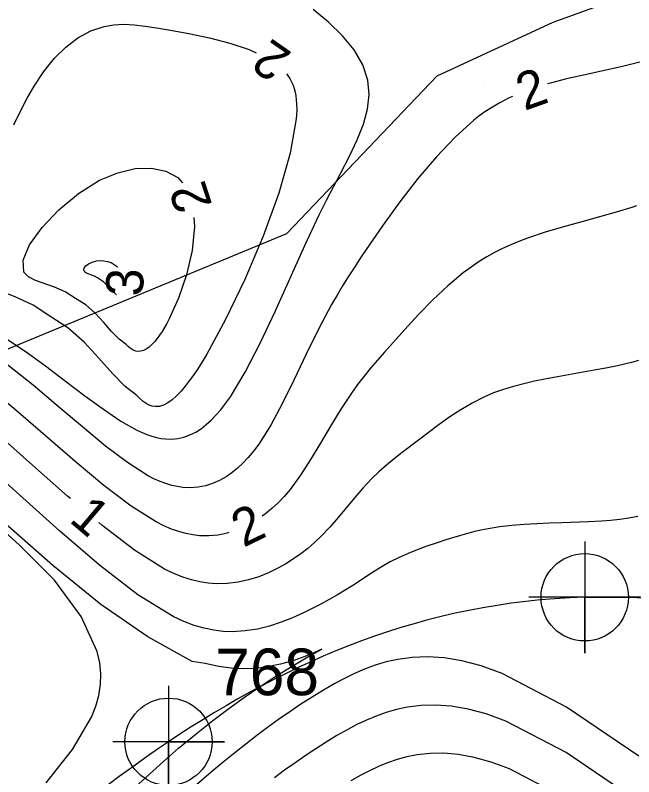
# Model space of a CAD drawing. Extents: x 2602990 to 2605851, y 618069 to 619180.
# Drawn here: x 2603924.86 to 2603958.07, y 618322.91 to 618363.78 of the extents above; entities that cross this region are included whole.
import ezdxf

# ---------------------------------------------------------------- set-up
doc = ezdxf.new("R2010")
doc.units = 0
for name, color, linetype in [('DTM Contours Major', 7, 'Continuous'), ('DTM Contours Minor', 7, 'Continuous'), ('DTM Contours Minor Text', 7, 'Continuous'), ('Exist DTM Breakline', 7, 'Continuous'), ('Exist DTM Breakline Cogo Number', 7, 'Continuous'), ('Exist DTM Breakline Cogo Point CELL', 7, 'Continuous'), ('Exist DTM QL2 LIDAR Elevation Point', 7, 'Continuous'), ('Exist Roads EOP', 7, 'Continuous'), ('PH Exist DTM Obscure Area', 7, 'Continuous')]:
    doc.layers.add(name, color=color, linetype=linetype)

# ---------------------------------------------------------------- blocks, each defined once
blk = doc.blocks.new('EXIST DTM BREAKLINE COGO POINT')
at = {"layer": 'Exist DTM Breakline Cogo Point CELL'}
blk.add_lwpolyline([(0, 0.06), (0, -0.06), (0, 0), (0.06, 0), (-0.06, 0)], dxfattribs=at)
blk.add_circle((0, 0), 0.04688, dxfattribs=at)

msp = doc.modelspace()

# ---------------------------------------------------------------- linework, layer by layer
at = {"layer": 'DTM Contours Major'}
msp.add_lwpolyline([(2603924.442, 618346.377), (2603925.391, 618345.746), (2603926.49, 618344.958), (2603927.564, 618344.151), (2603928.602, 618343.363), (2603929.593, 618342.634), (2603930.528, 618342.004), (2603931.395, 618341.512), (2603931.668, 618341.386), (2603931.932, 618341.279), (2603932.189, 618341.191), (2603932.44, 618341.123), (2603932.685, 618341.074), (2603932.924, 618341.044), (2603933.263, 618341.036), (2603933.594, 618341.068), (2603933.917, 618341.141), (2603934.235, 618341.255), (2603934.547, 618341.411), (2603934.857, 618341.61), (2603935.117, 618341.811), (2603935.377, 618342.045), (2603935.636, 618342.31), (2603935.896, 618342.609), (2603936.155, 618342.943), (2603936.416, 618343.311), (2603937.207, 618344.624), (2603938.006, 618346.178), (2603938.808, 618347.887), (2603940.4, 618351.422), (2603941.18, 618353.075), (2603941.571, 618353.853), (2603942.324, 618355.295), (2603942.797, 618356.212), (2603943.214, 618357.089), (2603943.549, 618357.932), (2603943.775, 618358.745), (2603943.867, 618359.533), (2603943.798, 618360.3), (2603943.519, 618361.121), (2603943.049, 618361.918), (2603942.424, 618362.683), (2603941.678, 618363.412), (2603940.846, 618364.099)], dxfattribs=at)
at = {"layer": 'DTM Contours Minor'}
for points in [[(2603924.79, 618357.899), (2603925.138, 618358.629), (2603925.496, 618359.326), (2603925.872, 618359.984), (2603926.398, 618360.771), (2603926.968, 618361.473), (2603927.579, 618362.076), (2603928.228, 618362.571), (2603928.912, 618362.944), (2603929.628, 618363.185), (2603930.151, 618363.27), (2603930.692, 618363.295), (2603931.253, 618363.269), (2603931.838, 618363.204), (2603932.45, 618363.11), (2603933.092, 618362.999), (2603934.175, 618362.801), (2603935.291, 618362.57), (2603936.389, 618362.291), (2603937.42, 618361.948), (2603937.797, 618361.774)], [(2603958.385, 618361.273), (2603957.389, 618361.02), (2603956.411, 618360.796), (2603955.458, 618360.587), (2603954.533, 618360.379), (2603953.642, 618360.158), (2603953.431, 618360.098)], [(2603939.42, 618360.641), (2603939.484, 618360.558), (2603939.594, 618360.39), (2603939.69, 618360.212), (2603939.772, 618360.025), (2603939.834, 618359.844), (2603939.884, 618359.654), (2603939.923, 618359.454), (2603939.95, 618359.243), (2603939.966, 618359.021), (2603939.971, 618358.699), (2603939.96, 618358.422), (2603939.945, 618358.229), (2603939.626, 618356.385), (2603939.007, 618354.231), (2603938.168, 618351.92), (2603937.19, 618349.607), (2603936.155, 618347.446), (2603935.142, 618345.591), (2603934.897, 618345.186), (2603934.659, 618344.812), (2603934.427, 618344.467), (2603934.202, 618344.152), (2603933.983, 618343.868), (2603933.769, 618343.615), (2603933.525, 618343.356), (2603933.288, 618343.142), (2603933.055, 618342.975), (2603932.826, 618342.857), (2603932.599, 618342.791), (2603932.372, 618342.779), (2603932.215, 618342.803), (2603932.057, 618342.855), (2603931.896, 618342.938), (2603931.732, 618343.052), (2603931.564, 618343.199), (2603931.391, 618343.382), (2603930.768, 618343.851), (2603930.088, 618344.55), (2603929.35, 618345.378), (2603928.552, 618346.229), (2603927.691, 618347.003), (2603926.766, 618347.594)], [(2603951.549, 618359.428), (2603951.373, 618359.35), (2603950.832, 618359.069), (2603950.296, 618358.743), (2603950.023, 618358.558), (2603949.751, 618358.359), (2603949.478, 618358.146), (2603948.473, 618357.246), (2603947.469, 618356.19), (2603946.478, 618355.018), (2603945.51, 618353.77), (2603944.579, 618352.486), (2603943.694, 618351.205), (2603943.366, 618350.717), (2603943.047, 618350.232), (2603942.735, 618349.748), (2603942.432, 618349.259), (2603942.136, 618348.764), (2603941.847, 618348.259), (2603941.149, 618346.94), (2603940.484, 618345.585), (2603939.841, 618344.241), (2603939.208, 618342.956), (2603938.576, 618341.779), (2603937.932, 618340.758), (2603937.654, 618340.383), (2603937.371, 618340.044), (2603937.084, 618339.739), (2603936.792, 618339.467), (2603936.494, 618339.227), (2603936.192, 618339.017), (2603935.828, 618338.809), (2603935.455, 618338.644), (2603935.072, 618338.523), (2603934.679, 618338.447), (2603934.275, 618338.418), (2603933.858, 618338.439), (2603933.564, 618338.482), (2603933.262, 618338.549), (2603932.952, 618338.642), (2603932.634, 618338.762), (2603932.306, 618338.908), (2603931.967, 618339.082), (2603930.882, 618339.769), (2603929.709, 618340.656), (2603928.464, 618341.684), (2603927.164, 618342.792), (2603925.825, 618343.921), (2603924.464, 618345.01)], [(2603928.099, 618348.586), (2603927.541, 618348.941), (2603926.972, 618349.192), (2603925.947, 618349.55), (2603925.567, 618349.742), (2603925.324, 618350), (2603925.282, 618350.63), (2603925.633, 618351.46), (2603926.298, 618352.396), (2603927.199, 618353.347), (2603928.256, 618354.221), (2603929.389, 618354.926), (2603930.36, 618355.333), (2603931.297, 618355.551), (2603932.169, 618355.579), (2603932.942, 618355.419), (2603933.585, 618355.07), (2603933.844, 618354.782)], [(2603958.212, 618353.553), (2603957.956, 618353.466), (2603957.122, 618353.208), (2603956.219, 618352.955), (2603955.269, 618352.698), (2603954.294, 618352.428), (2603953.315, 618352.136), (2603952.356, 618351.813), (2603951.903, 618351.642), (2603951.459, 618351.46), (2603951.024, 618351.264), (2603950.597, 618351.052), (2603950.177, 618350.821), (2603949.765, 618350.569), (2603948.909, 618349.959), (2603948.082, 618349.267), (2603947.285, 618348.515), (2603946.516, 618347.725), (2603945.775, 618346.92), (2603944.68, 618345.691), (2603944.306, 618345.264), (2603943.941, 618344.836), (2603943.586, 618344.403), (2603943.24, 618343.958), (2603942.905, 618343.497), (2603942.334, 618342.633), (2603941.786, 618341.731), (2603941.25, 618340.82), (2603940.717, 618339.931), (2603940.175, 618339.091), (2603939.615, 618338.331), (2603939.299, 618337.959), (2603938.973, 618337.619), (2603938.639, 618337.309), (2603938.296, 618337.028), (2603938.113, 618336.897)], [(2603934.457, 618352.93), (2603934.491, 618352.441), (2603934.353, 618351.163), (2603934.047, 618349.852), (2603933.623, 618348.597), (2603933.13, 618347.488), (2603933.002, 618347.245), (2603932.873, 618347.017), (2603932.743, 618346.805), (2603932.613, 618346.61), (2603932.483, 618346.433), (2603932.354, 618346.273), (2603932.201, 618346.11), (2603932.049, 618345.974), (2603931.898, 618345.867), (2603931.747, 618345.792), (2603931.596, 618345.749), (2603931.445, 618345.74), (2603931.341, 618345.755), (2603931.237, 618345.787), (2603931.133, 618345.838), (2603931.029, 618345.908), (2603930.923, 618345.999), (2603930.817, 618346.11), (2603930.434, 618346.391), (2603930.033, 618346.807), (2603929.608, 618347.297), (2603929.149, 618347.797), (2603928.649, 618348.247), (2603928.099, 618348.586)], [(2603929.432, 618349.578), (2603929.27, 618349.689), (2603929.107, 618349.774), (2603928.951, 618349.841), (2603928.691, 618349.947), (2603928.603, 618350), (2603928.536, 618350.102), (2603928.557, 618350.217), (2603928.651, 618350.334), (2603928.802, 618350.443), (2603928.995, 618350.534), (2603929.216, 618350.594), (2603929.415, 618350.616), (2603929.616, 618350.608), (2603929.815, 618350.572), (2603930.005, 618350.507), (2603930.18, 618350.413), (2603930.334, 618350.291), (2603930.353, 618350.268)], [(2603930.3, 618348.782), (2603930.244, 618348.838), (2603930.132, 618348.93), (2603930.01, 618349.053), (2603929.74, 618349.336), (2603929.591, 618349.469), (2603929.432, 618349.578)], [(2603926.766, 618347.594), (2603925.815, 618348.221), (2603924.86, 618348.671), (2603923.954, 618349.01)], [(2603958.312, 618345.256), (2603957.947, 618345.153), (2603957.572, 618345.06), (2603957.186, 618344.974), (2603956.573, 618344.849), (2603955.94, 618344.73), (2603953.965, 618344.378), (2603953.299, 618344.252), (2603952.732, 618344.136), (2603952.171, 618344.008), (2603951.616, 618343.864), (2603951.071, 618343.699), (2603950.536, 618343.508), (2603950.014, 618343.286), (2603949.391, 618342.97), (2603948.786, 618342.611), (2603948.198, 618342.221), (2603947.624, 618341.81), (2603946.507, 618340.97), (2603945.632, 618340.308), (2603945.206, 618339.975), (2603944.789, 618339.633), (2603944.385, 618339.278), (2603943.994, 618338.903), (2603943.529, 618338.407), (2603943.081, 618337.887), (2603942.2, 618336.824), (2603941.753, 618336.308), (2603941.289, 618335.819), (2603940.934, 618335.482), (2603940.565, 618335.168), (2603940.184, 618334.874), (2603939.79, 618334.6), (2603939.384, 618334.347), (2603938.966, 618334.114), (2603938.457, 618333.864), (2603937.93, 618333.649), (2603937.385, 618333.475), (2603936.822, 618333.348), (2603936.24, 618333.276), (2603935.639, 618333.267), (2603935.214, 618333.3), (2603934.777, 618333.369), (2603934.327, 618333.477), (2603933.863, 618333.626), (2603933.381, 618333.82), (2603932.881, 618334.061), (2603931.263, 618335.068), (2603929.508, 618336.413), (2603929.347, 618336.549)], [(2603936.33, 618336.014), (2603936.232, 618335.984), (2603935.754, 618335.886), (2603935.26, 618335.84), (2603934.75, 618335.85), (2603934.39, 618335.892), (2603934.02, 618335.963), (2603933.64, 618336.066), (2603933.249, 618336.203), (2603932.844, 618336.376), (2603932.425, 618336.585), (2603931.077, 618337.432), (2603929.618, 618338.544), (2603928.08, 618339.832), (2603926.493, 618341.211), (2603924.888, 618342.593), (2603923.296, 618343.892)], [(2603927.822, 618337.843), (2603927.666, 618337.975), (2603925.786, 618339.637), (2603923.918, 618341.28)], [(2603958.282, 618336.884), (2603957.799, 618336.789), (2603957.313, 618336.719), (2603956.825, 618336.669), (2603956.336, 618336.633), (2603955.627, 618336.595), (2603954.179, 618336.543), (2603953.521, 618336.52), (2603952.855, 618336.491), (2603952.187, 618336.452), (2603951.525, 618336.396), (2603950.875, 618336.321), (2603950.243, 618336.22), (2603949.85, 618336.141), (2603949.466, 618336.051), (2603949.089, 618335.953), (2603948.717, 618335.847), (2603947.983, 618335.622), (2603947.465, 618335.456), (2603946.951, 618335.282), (2603946.444, 618335.098), (2603945.948, 618334.9), (2603945.464, 618334.685), (2603944.996, 618334.449), (2603944.655, 618334.256), (2603944.321, 618334.052), (2603943.991, 618333.84), (2603942.989, 618333.179), (2603942.58, 618332.922), (2603942.157, 618332.668), (2603941.721, 618332.419), (2603941.27, 618332.175), (2603940.805, 618331.938), (2603940.327, 618331.707), (2603939.744, 618331.446), (2603939.14, 618331.207), (2603938.516, 618331.002), (2603937.871, 618330.84), (2603937.204, 618330.735), (2603936.514, 618330.696), (2603936.026, 618330.715), (2603935.525, 618330.774), (2603935.008, 618330.88), (2603934.472, 618331.036), (2603933.915, 618331.247), (2603933.334, 618331.518), (2603931.442, 618332.684), (2603929.383, 618334.269), (2603927.229, 618336.118), (2603922.923, 618339.983)], [(2603926.518, 618322.581), (2603927.942, 618324.371), (2603928.956, 618326.112), (2603929.185, 618326.696), (2603929.347, 618327.276), (2603929.439, 618327.856), (2603929.458, 618328.439), (2603929.401, 618329.031), (2603929.266, 618329.633), (2603928.4, 618331.52), (2603926.967, 618333.464), (2603925.088, 618335.342), (2603923.047, 618337.187)], [(2603930.73, 618321.834), (2603932.817, 618323.736), (2603933.633, 618324.44), (2603934.567, 618325.213), (2603935.467, 618325.924), (2603936.332, 618326.577), (2603937.16, 618327.174), (2603937.953, 618327.718), (2603938.709, 618328.213), (2603939.407, 618328.649), (2603940.039, 618329.03), (2603940.576, 618329.343), (2603941.323, 618329.763), (2603941.196, 618329.699), (2603940.884, 618329.555), (2603940.414, 618329.361), (2603939.813, 618329.148), (2603939.107, 618328.948), (2603938.322, 618328.792), (2603937.724, 618328.724), (2603937.098, 618328.701), (2603936.446, 618328.733), (2603935.766, 618328.825), (2603935.059, 618328.987), (2603934.353, 618329.105), (2603931.97, 618330.414), (2603929.459, 618332.158), (2603926.884, 618334.253), (2603924.339, 618336.49)], [(2603958.333, 618324.024), (2603954.46, 618326.654), (2603951.001, 618328.455), (2603949.875, 618328.865), (2603948.837, 618329.141), (2603947.879, 618329.299), (2603946.992, 618329.353), (2603946.169, 618329.319), (2603945.401, 618329.212), (2603944.778, 618329.073), (2603944.185, 618328.896), (2603943.617, 618328.686), (2603943.07, 618328.449), (2603942.539, 618328.189), (2603942.02, 618327.911), (2603941.403, 618327.558), (2603940.794, 618327.187), (2603940.192, 618326.8), (2603939.595, 618326.398), (2603939.002, 618325.982), (2603938.41, 618325.553), (2603937.829, 618325.119), (2603937.242, 618324.668), (2603936.643, 618324.194), (2603936.025, 618323.69), (2603935.382, 618323.152), (2603934.471, 618322.366)], [(2603958.028, 618321.77), (2603954.429, 618324.211), (2603951.201, 618325.891), (2603950.146, 618326.28), (2603949.171, 618326.545), (2603948.267, 618326.701), (2603947.429, 618326.761), (2603946.65, 618326.739), (2603945.921, 618326.647), (2603945.329, 618326.523), (2603944.766, 618326.362), (2603944.228, 618326.169), (2603943.709, 618325.95), (2603943.206, 618325.707), (2603942.714, 618325.448), (2603942.131, 618325.117), (2603941.557, 618324.77), (2603940.99, 618324.408), (2603940.429, 618324.034), (2603939.873, 618323.649), (2603939.319, 618323.256), (2603938.776, 618322.862)], [(2603954.395, 618321.768), (2603951.4, 618323.329), (2603950.416, 618323.696), (2603949.503, 618323.95), (2603948.655, 618324.104), (2603947.867, 618324.17), (2603947.133, 618324.159), (2603946.445, 618324.083), (2603945.887, 618323.974), (2603945.355, 618323.83), (2603944.846, 618323.655), (2603944.357, 618323.454), (2603943.882, 618323.231), (2603943.419, 618322.991), (2603942.871, 618322.684)]]:
    msp.add_lwpolyline(points, dxfattribs=at)
at = {"layer": 'Exist DTM Breakline'}
msp.add_spline([(2603982.772, 618284.1), (2603975.04, 618306.641), (2603972.571, 618326.932), (2603955.432, 618332.542), (2603933.091, 618324.788), (2603903.802, 618294.591)], degree=3, dxfattribs=at)
at = {"layer": 'Exist DTM QL2 LIDAR Elevation Point'}
for p, q in [((2603930, 618360), (2603930, 618360)), ((2603940, 618360), (2603940, 618360)), ((2603950, 618360), (2603950, 618360)), ((2603930, 618350), (2603930, 618350))]:
    msp.add_line(p, q, dxfattribs=at)
at = {"layer": 'Exist Roads EOP'}
msp.add_spline([(2604034.633, 618668.486), (2603984.89, 618650.123), (2603936.767, 618631.654), (2603888.195, 618613.335), (2603837.766, 618594.258), (2603782.918, 618573.705), (2603731.939, 618554.39), (2603671.126, 618532.171), (2603621.822, 618514.106), (2603561.545, 618491.877), (2603506.421, 618471.293), (2603452.163, 618451.33), (2603398.364, 618431.316), (2603341.431, 618410.355), (2603281.65, 618388.199), (2603223.033, 618366.475), (2603185.717, 618352.612)], degree=3, dxfattribs=at)
at = {"layer": 'PH Exist DTM Obscure Area'}
for points in [[(2603962.043, 618388.479), (2603965.205, 618381.504), (2603965.589, 618377.478), (2603965.846, 618372.807), (2603964.499, 618369.167), (2603959.966, 618365.661), (2603953.726, 618363.389), (2603947.493, 618360.506), (2603939.44, 618352.064)], [(2603870.535, 618323.565), (2603939.44, 618352.064)]]:
    msp.add_lwpolyline(points, dxfattribs=at)

# ---------------------------------------------------------------- block references
at = {"layer": 'Exist DTM Breakline Cogo Point CELL', "xscale": 50, "yscale": 50}
for p in [(2603955.432, 618332.542), (2603933.091, 618324.788)]:
    msp.add_blockref('EXIST DTM BREAKLINE COGO POINT', p, dxfattribs=at)

# ---------------------------------------------------------------- texts
at = {"layer": 'DTM Contours Minor Text'}
for s, rotation, p in [('2', 145.0787, (2603939.778, 618361.738)), ('2', 19.5859, (2603952.196, 618358.642)), ('2', 108.3397, (2603935.451, 618353.602)), ('3', 87.9593, (2603931.713, 618348.676)), ('1', 319.6946, (2603927.698, 618336.637)), ('2', 26.3282, (2603937.116, 618335.193))]:
    msp.add_text(s, height=2, rotation=rotation, dxfattribs=at).set_placement(p)
at = {"layer": 'Exist DTM Breakline Cogo Number'}
msp.add_text('768', height=2.5, dxfattribs=at).set_placement((2603935.591, 618327.288))

doc.saveas('drawing.dxf')
